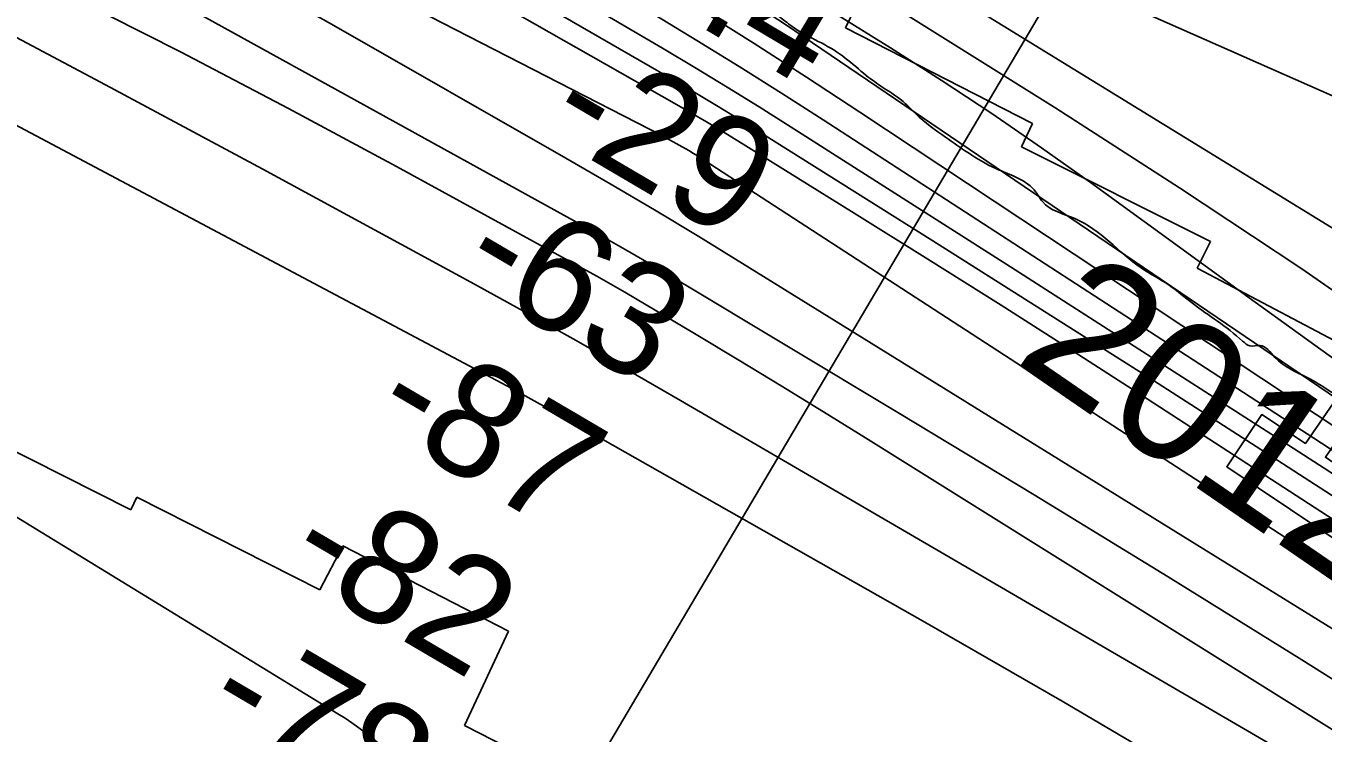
# Model space of a CAD drawing. Extents: x 3355677 to 3393573, y 612928 to 638357.
# Drawn here: x 3373355 to 3374119, y 621917 to 622333 of the extents above; entities that cross this region are included whole.
import ezdxf

# ---------------------------------------------------------------- set-up
doc = ezdxf.new("R2010")
doc.units = 0
for name, color, linetype in [('V-CHAN-DOCK', 7, 'Continuous'), ('V-RIVR-EDGE', 7, 'Continuous'), ('V-RIVR-IDEN', 7, 'Continuous'), ('V-RIVR-RANG', 7, 'Continuous'), ('V-ROAD-CNTR', 7, 'Continuous'), ('V-RRAP-RVMT', 7, 'Continuous'), ('V-TOPO-DPTH', 7, 'Continuous'), ('V-TOPO-MAJR', 7, 'Continuous'), ('V-TOPO-MINR', 7, 'Continuous'), ('V-TOPO-WATR', 7, 'Continuous')]:
    doc.layers.add(name, color=color, linetype=linetype)

msp = doc.modelspace()

# ---------------------------------------------------------------- linework, layer by layer
at = {"layer": 'V-CHAN-DOCK'}
msp.add_lwpolyline([(3374224.04, 622007.85), (3374269.2, 621978.43), (3374249.34, 621948.79), (3374062.42, 622073.98), (3374082.94, 622104.63), (3374108.71, 622087.62), (3374182.11, 622194.04), (3374155.86, 622211.84), (3374167.29, 622227.45), (3374192.23, 622209.12), (3374186.44, 622200.15), (3374197.21, 622192), (3374120.45, 622079.48), (3374224.04, 622007.85)], dxfattribs=at)
at = {"layer": 'V-RIVR-EDGE'}
msp.add_spline([(3374801.34, 621657.65), (3374790.44, 621667.19), (3374785.88, 621673.9), (3374775.32, 621679.91), (3374766.52, 621684.51), (3374761.6, 621688.05), (3374753.51, 621696.88), (3374744.73, 621705.36), (3374734.88, 621712.43), (3374717.99, 621722.34), (3374695.81, 621732.96), (3374681.03, 621738.64), (3374660.62, 621752.08), (3374634.94, 621767.65), (3374613.82, 621777.57), (3374600.1, 621786.76), (3374579.35, 621803.73), (3374560.01, 621818.93), (3374552.62, 621822.12), (3374536.77, 621825.68), (3374516.7, 621832.78), (3374499.45, 621839.52), (3374481.84, 621844.49), (3374469.54, 621854.74), (3374447.38, 621872.06), (3374427.69, 621887.97), (3374413.63, 621904.92), (3374398.87, 621919.75), (3374389.37, 621926.47), (3374378.46, 621930.02), (3374368.61, 621937.09), (3374355.6, 621950.52), (3374346.12, 621961.11), (3374330.98, 621968.9), (3374322.55, 621978.79), (3374313.76, 621986.91), (3374297.58, 621999.29), (3374283.51, 622008.84), (3374275.76, 622010.62), (3374269.07, 622012.4), (3374264.5, 622016.99), (3374257.47, 622024.76), (3374249.74, 622030.77), (3374242.7, 622036.07), (3374230.75, 622045.26), (3374226.53, 622051.97), (3374220.2, 622055.86), (3374211.05, 622062.58), (3374207.88, 622062.58), (3374201.2, 622069.3), (3374181.86, 622083.09), (3374157.23, 622097.6), (3374137.88, 622108.92), (3374109.38, 622126.61), (3374090.73, 622138.28), (3374081.94, 622145.35), (3374075.95, 622145.01), (3374071.73, 622147.84), (3374042.18, 622170.12), (3374028.46, 622180.72), (3374011.93, 622190.98), (3373972.89, 622219.97), (3373953.88, 622229.89), (3373950.02, 622235.53), (3373926.45, 622249.34), (3373910.26, 622258.54), (3373896.89, 622267.73), (3373879.31, 622281.52), (3373873.33, 622287.52), (3373859.96, 622297.07), (3373850.12, 622304.14), (3373837.81, 622314.39), (3373823.73, 622323.24), (3373809.31, 622331.02), (3373801.57, 622336.68), (3373789.96, 622345.87), (3373776.96, 622360.7), (3373767.12, 622372.36), (3373757.27, 622377.31), (3373746.36, 622381.92), (3373737.92, 622391.1), (3373724.56, 622402.41), (3373696.78, 622424.33), (3373686.93, 622431.75), (3373678.49, 622440.58), (3373666.89, 622450.13), (3373649.65, 622462.5), (3373635.94, 622473.81), (3373625.39, 622482.29)], degree=3, dxfattribs=at)
at = {"layer": 'V-RIVR-RANG'}
msp.add_line((3374095.33, 622581.83), (3373581.7, 621713.34), dxfattribs=at)
at = {"layer": 'V-ROAD-CNTR'}
msp.add_arc((3336275.72, 559973.1), 73303.06, 57.6764796, 59.1663491, dxfattribs=at)
at = {"layer": 'V-RRAP-RVMT'}
for p, q in [((3373837.96, 622332.19), (3373848.44, 622353.83)), ((3373948.03, 622275.88), (3373837.96, 622332.19)), ((3373941.59, 622262.04), (3373948.03, 622275.88)), ((3374052.72, 622206.36), (3373941.59, 622262.04)), ((3374044.97, 622190.67), (3374052.72, 622206.36)), ((3374155.37, 622132.51), (3374044.97, 622190.67)), ((3373292.63, 622111.26), (3373417.24, 622048.68)), ((3373417.24, 622048.68), (3373420.65, 622056.08)), ((3373420.65, 622056.08), (3373528.42, 622001.46)), ((3373528.42, 622001.46), (3373542.06, 622027.34)), ((3373542.06, 622027.34), (3373639.52, 621977.12)), ((3373639.52, 621977.12), (3373613.68, 621921.77)), ((3373613.68, 621921.77), (3373737.44, 621858.44))]:
    msp.add_line(p, q, dxfattribs=at)
at = {"layer": 'V-TOPO-DPTH'}
for points in [[(3372134.56, 623057.92), (3372908.79, 622799.3), (3372928.64, 622790.41), (3372948.2, 622780.92), (3372967.58, 622771.03), (3373510.2, 622483.59), (3373556.65, 622458.43), (3373602.78, 622432.7), (3373648.43, 622406.13), (3373693.75, 622378.99), (3373720.07, 622362.9), (3373751.89, 622343.21), (3373783.56, 622323.29), (3373815.02, 622303.03), (3373846.33, 622282.55), (3374162.2, 622073.49), (3374214.08, 622039.23), (3374266, 622005.03), (3374317.99, 621970.94), (3374370.03, 621936.91), (3374448.48, 621885.72)], [(3372134.56, 623057.92), (3372908.79, 622799.3), (3372928.64, 622790.41), (3372948.2, 622780.92), (3372967.58, 622771.03), (3373510.2, 622483.59), (3373556.65, 622458.43), (3373602.78, 622432.7), (3373648.43, 622406.13), (3373693.75, 622378.99), (3373720.07, 622362.9), (3373751.89, 622343.21), (3373783.56, 622323.29), (3373815.02, 622303.03), (3373846.33, 622282.55), (3374162.2, 622073.49), (3374214.08, 622039.23), (3374266, 622005.03), (3374317.99, 621970.94), (3374370.03, 621936.91), (3374448.48, 621885.72)], [(3371993.2, 623020.19), (3372844.14, 622717.94), (3372864.35, 622709.64), (3372884.37, 622700.96), (3372904.13, 622691.68), (3372923.72, 622682.01), (3373722.55, 622272.55), (3373726.51, 622270.49), (3373730.45, 622268.4), (3373734.37, 622266.26), (3373738.27, 622264.1), (3373745.74, 622259.89), (3373748.41, 622258.26), (3373750.75, 622256.77), (3374431.76, 621814.98)], [(3371993.2, 623020.19), (3372844.14, 622717.94), (3372864.35, 622709.64), (3372884.37, 622700.96), (3372904.13, 622691.68), (3372923.72, 622682.01), (3373722.55, 622272.55), (3373726.51, 622270.49), (3373730.45, 622268.4), (3373734.37, 622266.26), (3373738.27, 622264.1), (3373745.74, 622259.89), (3373748.41, 622258.26), (3373750.75, 622256.77), (3374431.76, 621814.98)], [(3374242.34, 621905.16), (3374196.67, 621933.76), (3374150.93, 621962.23), (3373777.31, 622193.57), (3373751.48, 622209.37), (3373725.55, 622224.99), (3373699.45, 622240.33), (3373673.24, 622255.49), (3373535.24, 622334.33), (3373439.59, 622388.1), (3373343.45, 622440.98), (3373246.59, 622492.51), (3373149.24, 622543.14), (3372895.71, 622672.78), (3372885.54, 622677.79), (3372875.27, 622682.61), (3372864.87, 622687.12), (3372854.38, 622691.43), (3371993.4, 622991.66)], [(3371993.4, 622991.66), (3372854.38, 622691.43), (3372864.87, 622687.12), (3372875.27, 622682.61), (3372885.54, 622677.79), (3372895.71, 622672.78), (3373149.24, 622543.14), (3373246.59, 622492.51), (3373343.45, 622440.98), (3373439.59, 622388.1), (3373535.24, 622334.33), (3373673.24, 622255.49), (3373699.45, 622240.33), (3373725.55, 622224.99), (3373751.48, 622209.37), (3373777.31, 622193.57), (3374150.93, 621962.23), (3374196.67, 621933.76), (3374242.34, 621905.16)], [(3374419.18, 621879.21), (3374267.38, 621977.72), (3374184.44, 622031.39), (3374101.43, 622084.92), (3374018.28, 622138.26), (3373935.05, 622191.46), (3373805.9, 622273.78), (3373787.11, 622285.61), (3373768.23, 622297.3), (3373749.22, 622308.77), (3373730.13, 622320.11), (3373470.16, 622472.4), (3373379.64, 622524.62), (3373288.67, 622576.03), (3373197.03, 622626.22), (3373104.93, 622675.59), (3372940.52, 622762.33), (3372930.21, 622767.57), (3372919.81, 622772.6), (3372909.26, 622777.32), (3372898.62, 622781.83), (3372334.71, 622965.79)], [(3374419.18, 621879.21), (3374267.38, 621977.72), (3374184.44, 622031.39), (3374101.43, 622084.92), (3374018.28, 622138.26), (3373935.05, 622191.46), (3373805.9, 622273.78), (3373787.11, 622285.61), (3373768.23, 622297.3), (3373749.22, 622308.77), (3373730.13, 622320.11), (3373470.16, 622472.4), (3373379.64, 622524.62), (3373288.67, 622576.03), (3373197.03, 622626.22), (3373104.93, 622675.59), (3372940.52, 622762.33), (3372930.21, 622767.57), (3372919.81, 622772.6), (3372909.26, 622777.32), (3372898.62, 622781.83), (3372334.71, 622965.79)], [(3374454.28, 621907.48), (3374438.7, 621917.78), (3374423.19, 621928.16), (3374407.76, 621938.67), (3374392.39, 621949.28), (3374307.87, 622008.14), (3374250.4, 622048.4), (3374193.09, 622088.89), (3374136.02, 622129.71), (3374079.11, 622170.76), (3373982.22, 622241.08), (3373953.25, 622261.64), (3373924, 622281.78), (3373894.33, 622301.3), (3373864.38, 622320.4), (3373816.35, 622350.33), (3373810.19, 622354.12), (3373804, 622357.87), (3373797.77, 622361.54), (3373791.51, 622365.17), (3372984.92, 622826.75)], [(3372978.47, 622718.47), (3373738.5, 622287.05), (3373747.34, 622281.96), (3373756.14, 622276.81), (3373764.88, 622271.55), (3373773.58, 622266.23), (3373843.02, 622223.18), (3373886.33, 622196.15), (3373929.53, 622168.94), (3373972.56, 622141.48), (3374015.49, 622113.85), (3374388.17, 621872.34)], [(3374388.17, 621872.34), (3374015.49, 622113.85), (3373972.56, 622141.48), (3373929.53, 622168.94), (3373886.33, 622196.15), (3373843.02, 622223.18), (3373773.58, 622266.23), (3373764.88, 622271.55), (3373756.14, 622276.81), (3373747.34, 622281.96), (3373738.5, 622287.05), (3372978.47, 622718.47)]]:
    msp.add_lwpolyline(points, dxfattribs=at)
at = {"layer": 'V-TOPO-MAJR'}
for points in [[(3374591.07, 622084.43), (3374526.67, 622114.81), (3374512.57, 622120.91), (3373852.63, 622412.38), (3373846.5, 622415.93), (3373840.39, 622419.51), (3373834.3, 622423.12), (3373828.22, 622426.76), (3373786.32, 622452.01), (3373759.33, 622468.35), (3373732.39, 622484.76), (3373705.52, 622501.27), (3373678.68, 622517.86), (3373347.66, 622723.31)], [(3374184.88, 621911.05), (3374106.54, 621960.31), (3374027.96, 622009.17), (3373949.01, 622057.43), (3373869.81, 622105.3), (3373738.08, 622184.24), (3373724.52, 622192.26), (3373710.91, 622200.19), (3373697.21, 622207.97), (3373683.46, 622215.65), (3372926.98, 622632.71)]]:
    msp.add_lwpolyline(points, dxfattribs=at)
at = {"layer": 'V-TOPO-MINR'}
for points in [[(3374499.06, 621908.44), (3374464.04, 621932.85), (3374429.35, 621957.74), (3374247.98, 622090.58), (3374177.65, 622140.94), (3374106.62, 622190.27), (3374034.54, 622238.06), (3373961.77, 622284.82), (3373845.94, 622357.49), (3373830.51, 622367.07), (3373815.02, 622376.54), (3373799.44, 622385.87), (3373783.8, 622395.1), (3373395.75, 622621.51), (3373324.43, 622662.71), (3373252.87, 622703.5), (3373180.97, 622743.67), (3373108.83, 622783.43), (3372984.11, 622851.47), (3372974.09, 622856.76), (3372963.98, 622861.86), (3372953.73, 622866.69), (3372943.39, 622871.32), (3372075.77, 623166.76)], [(3374463.11, 621888.94), (3374412.65, 621921.95), (3374379.11, 621944.01), (3374345.65, 621966.19), (3374312.29, 621988.53), (3374279.01, 622010.98), (3373812.91, 622327.13), (3373803.22, 622333.63), (3373793.48, 622340.07), (3373783.67, 622346.4), (3373773.83, 622352.66), (3373763.88, 622358.76), (3373753.85, 622364.72), (3373743.69, 622370.45), (3373733.44, 622376.03), (3372981.1, 622775.36), (3372957.19, 622787.58), (3372933.05, 622799.31), (3372908.56, 622810.29), (3372883.84, 622820.78), (3372111.64, 623080.89)], [(3374431.76, 621814.98), (3373750.75, 622256.77), (3373748.41, 622258.26), (3373745.74, 622259.89), (3373738.27, 622264.1), (3373734.37, 622266.26), (3373730.45, 622268.4), (3373726.51, 622270.49), (3373722.55, 622272.55), (3372923.72, 622682.01), (3372904.13, 622691.68), (3372884.37, 622700.96), (3372864.35, 622709.64), (3372844.14, 622717.94), (3371993.2, 623020.19)], [(3371993.4, 622991.66), (3372854.38, 622691.43), (3372864.87, 622687.12), (3372875.27, 622682.61), (3372885.54, 622677.79), (3372895.71, 622672.78), (3373149.24, 622543.14), (3373246.59, 622492.51), (3373343.45, 622440.98), (3373439.59, 622388.1), (3373535.24, 622334.33), (3373673.24, 622255.49), (3373699.45, 622240.33), (3373725.55, 622224.99), (3373751.48, 622209.37), (3373777.31, 622193.57), (3374150.93, 621962.23), (3374196.67, 621933.76), (3374242.34, 621905.16)], [(3374433.84, 621882.48), (3374326.57, 621952.28), (3374255.6, 621998.44), (3374184.62, 622044.57), (3374113.61, 622090.67), (3374042.6, 622136.75), (3373824.82, 622277.99), (3373800.16, 622293.79), (3373775.38, 622309.41), (3373750.42, 622324.76), (3373725.36, 622339.92), (3373612.31, 622407.46), (3373530.26, 622455.61), (3373447.73, 622502.89), (3373364.47, 622548.87), (3373280.72, 622593.99), (3372954.05, 622766.69), (3372939.21, 622774.25), (3372924.23, 622781.51), (3372909.03, 622788.31), (3372295.27, 622993.71)], [(3374419.18, 621879.21), (3374267.38, 621977.72), (3374184.44, 622031.39), (3374101.43, 622084.92), (3374018.28, 622138.26), (3373935.05, 622191.46), (3373805.9, 622273.78), (3373787.11, 622285.61), (3373768.23, 622297.3), (3373749.22, 622308.77), (3373730.13, 622320.11), (3373470.16, 622472.4), (3373379.64, 622524.62), (3373288.67, 622576.03), (3373197.03, 622626.22), (3373104.93, 622675.59), (3372940.52, 622762.33), (3372930.21, 622767.57), (3372919.81, 622772.6), (3372909.26, 622777.32), (3372898.62, 622781.83), (3372334.71, 622965.79)], [(3374403.93, 621875.83), (3374142.91, 622045.03), (3374079.73, 622085.79), (3374016.43, 622126.37), (3373952.97, 622166.68), (3373889.38, 622206.81), (3373788.96, 622269.88), (3373775.45, 622278.26), (3373761.88, 622286.53), (3373748.21, 622294.65), (3373734.48, 622302.66), (3373228.64, 622594.05), (3373177.01, 622623.39), (3373125.18, 622652.34), (3373073.01, 622680.7), (3373020.62, 622708.66), (3372926.97, 622757.96), (3372921.21, 622760.88), (3372915.39, 622763.69), (3372909.5, 622766.33), (3372903.54, 622768.85), (3372642.13, 622856.53), (3372419.53, 622924.06)], [(3374454.28, 621907.48), (3374438.7, 621917.78), (3374423.19, 621928.16), (3374407.76, 621938.67), (3374392.39, 621949.28), (3374307.87, 622008.14), (3374250.4, 622048.4), (3374193.09, 622088.89), (3374136.02, 622129.71), (3374079.11, 622170.76), (3373982.22, 622241.08), (3373953.25, 622261.64), (3373924, 622281.78), (3373894.33, 622301.3), (3373864.38, 622320.4), (3373816.35, 622350.33), (3373810.19, 622354.12), (3373804, 622357.87), (3373797.77, 622361.54), (3373791.51, 622365.17), (3372984.92, 622826.75)], [(3374375.56, 621762.46), (3373849.69, 622090.95), (3373824.89, 622106.32), (3373800.03, 622121.58), (3373775.06, 622136.68), (3373750.02, 622151.67), (3373708.01, 622176.62), (3373703.92, 622179.02), (3373699.81, 622181.4), (3373695.68, 622183.72), (3373691.53, 622186.02), (3373573.49, 622250.52), (3373510.08, 622284.59), (3373446.35, 622318.07), (3373382.16, 622350.65), (3373317.67, 622382.62), (3372881.81, 622594.93), (3372860.94, 622604.81), (3372839.93, 622614.37), (3372818.71, 622623.47), (3372797.36, 622632.25), (3372656.52, 622688.34), (3372564.47, 622724.47)], [(3374388.17, 621872.34), (3374015.49, 622113.85), (3373972.56, 622141.48), (3373929.53, 622168.94), (3373886.33, 622196.15), (3373843.02, 622223.18), (3373773.58, 622266.23), (3373764.88, 622271.55), (3373756.14, 622276.81), (3373747.34, 622281.96), (3373738.5, 622287.05), (3372978.47, 622718.47)], [(3374094.81, 621906.88), (3373740.85, 622112.94), (3373710.13, 622130.64), (3373679.31, 622148.16), (3373648.34, 622165.41), (3373617.26, 622182.48), (3373494.92, 622248.99), (3373402.35, 622298.68), (3373309.43, 622347.73), (3373216.01, 622395.8), (3373122.24, 622443.21), (3372843.56, 622582.3), (3372835.36, 622586.29), (3372827.1, 622590.17), (3372818.76, 622593.88), (3372810.38, 622597.48), (3372743.7, 622625.28), (3372701.86, 622642.5), (3372659.92, 622659.48), (3372617.83, 622676.09), (3372575.65, 622692.45)], [(3374737.86, 621825.8), (3374551.31, 621945.59), (3374541.01, 621952.22), (3374530.71, 621958.86), (3374520.43, 621965.51), (3374510.16, 621972.18), (3374445.98, 622013.89), (3374403.52, 622041.26), (3374360.92, 622068.41), (3374318.12, 622095.24), (3374275.18, 622121.86), (3373878.33, 622365.77), (3373852.73, 622381.42), (3373827.1, 622397), (3373801.39, 622412.46), (3373775.64, 622427.85), (3373665.38, 622493.42), (3373584.24, 622541.12), (3373502.78, 622588.28), (3373420.85, 622634.63), (3373338.61, 622680.43)], [(3374045.82, 621888.71), (3373965.42, 621935.98), (3373884.59, 621982.54), (3373680.55, 622098.29), (3373668.53, 622105.04), (3373656.47, 622111.73), (3373644.35, 622118.31), (3373632.2, 622124.83), (3373266.72, 622318.89), (3373190.76, 622358.53), (3373114.45, 622397.44), (3373037.58, 622435.27), (3372960.36, 622472.37), (3372867.12, 622516.36), (3372836.1, 622530.59), (3372804.89, 622544.38), (3372773.4, 622557.5), (3372741.71, 622570.18), (3372637.49, 622610.59), (3372553.32, 622642.51)], [(3372581, 622463.66), (3372600.2, 622458.91), (3372619.18, 622453.44), (3372637.8, 622446.88), (3372656.2, 622439.6), (3372726.65, 622409.35), (3372732.12, 622406.92), (3372737.54, 622404.41), (3372742.9, 622401.75), (3372748.22, 622399.01), (3372824.93, 622358.23), (3372868.35, 622334.65), (3372911.48, 622310.54), (3372954.16, 622285.67), (3372996.56, 622260.28), (3373539.11, 621928.63), (3373543.28, 621925.98), (3373547.38, 621923.23), (3373551.37, 621920.33), (3373555.3, 621917.34), (3373575.83, 621901.08)]]:
    msp.add_lwpolyline(points, dxfattribs=at)
at = {"layer": 'V-TOPO-WATR'}
msp.add_lwpolyline([(3374448.48, 621885.72), (3374370.03, 621936.91), (3374317.99, 621970.94), (3374266, 622005.03), (3374214.08, 622039.23), (3374162.2, 622073.49), (3373846.33, 622282.55), (3373815.02, 622303.03), (3373783.56, 622323.29), (3373751.89, 622343.21), (3373720.07, 622362.9), (3373693.75, 622378.99), (3373648.43, 622406.13), (3373602.78, 622432.7), (3373556.65, 622458.43), (3373510.2, 622483.59), (3372967.58, 622771.03), (3372948.2, 622780.92), (3372928.64, 622790.41), (3372908.79, 622799.3), (3372134.56, 623057.92)], dxfattribs=at)

# ---------------------------------------------------------------- texts
at = {"layer": 'V-RIVR-IDEN'}
msp.add_text(' 2012', height=83, rotation=325.5283, dxfattribs=at).set_placement((3373910.6, 622153.69))
at = {"layer": 'V-RIVR-RANG'}
for s, rotation, p in [('7.4', 329.29833, (3373706.12, 622360.35)), ('-29', 329.58486, (3373658.85, 622271.65)), ('-63', 329.58486, (3373607.78, 622185.67)), ('-87', 329.58486, (3373556.49, 622099.83)), ('-82', 329.58486, (3373505.65, 622013.71)), ('-78', 329.58486, (3373457.09, 621926.27))]:
    msp.add_text(s, height=67, rotation=rotation, dxfattribs=at).set_placement(p)

doc.saveas('drawing.dxf')
